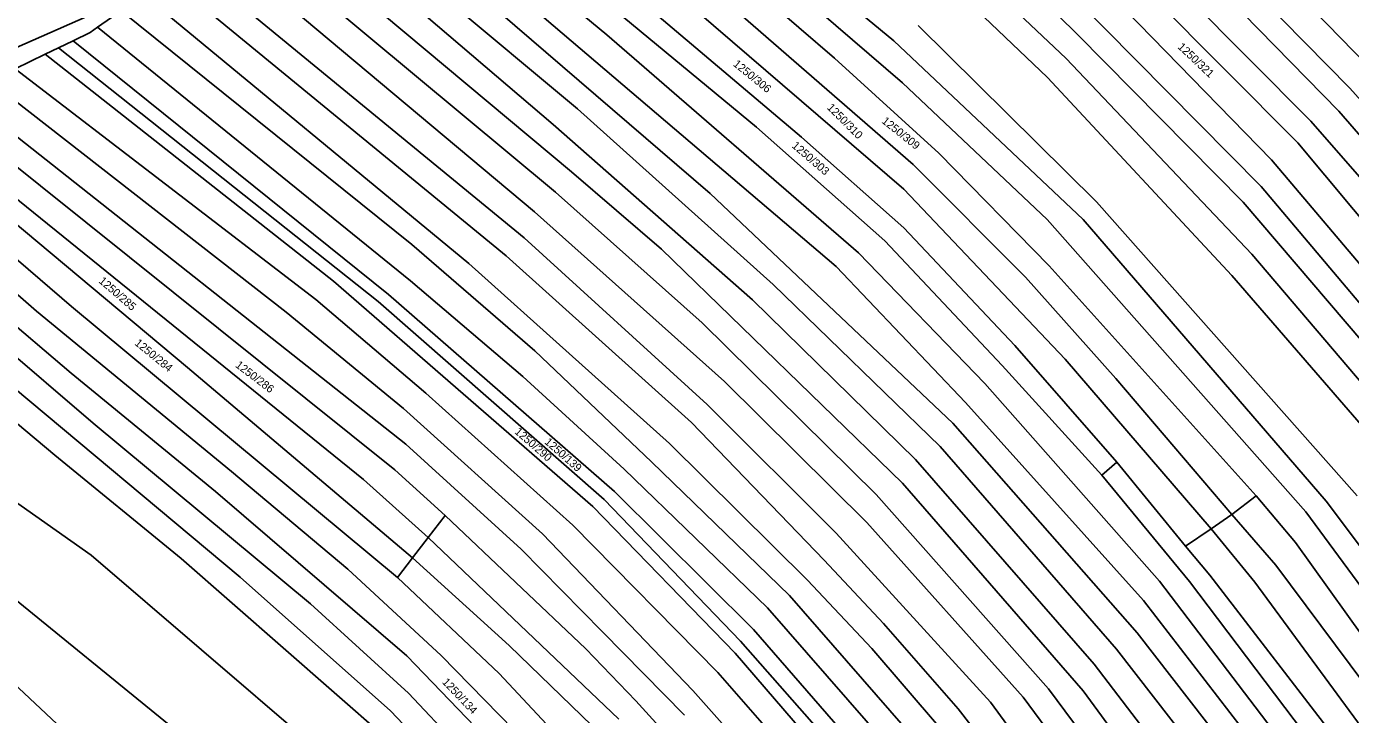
# Model space of a CAD drawing. Extents: x -580630 to -576196, y -1189024 to -1183567.
# Drawn here: x -576913.2 to -576631.9, y -1186750.3 to -1186604.1 of the extents above; entities that cross this region are included whole.
import ezdxf

# ---------------------------------------------------------------- set-up
doc = ezdxf.new("R2010")
doc.units = 0
for name, color, linetype in [('Vrstva 1', 7, 'Continuous'), ('Vrstva 18', 7, 'Continuous'), ('Vrstva 6', 7, 'Continuous')]:
    doc.layers.add(name, color=color, linetype=linetype)

msp = doc.modelspace()

# ---------------------------------------------------------------- linework, layer by layer
at = {"layer": 'Vrstva 1'}
for p, q in [((-576931.36, -1186615.62), (-576900.52, -1186602.06)), ((-576893.09, -1186600.76), (-576898.06, -1186604.25)), ((-576899.68, -1186605.39), (-576903.24, -1186607.11)), ((-576898.06, -1186604.25), (-576899.68, -1186605.39)), ((-576903.24, -1186607.11), (-576906.36, -1186608.61)), ((-576909.23, -1186609.99), (-576915.57, -1186613.05)), ((-576906.36, -1186608.61), (-576909.23, -1186609.99))]:
    msp.add_line(p, q, dxfattribs=at)
at = {"layer": 'Vrstva 6'}
for p, q in [((-576801.24, -1186552.1), (-576727.03, -1186616.09)), ((-576807.1, -1186554.24), (-576741.5, -1186610.82)), ((-576813.47, -1186556.3), (-576724.82, -1186633.39)), ((-576820.01, -1186558.42), (-576726.75, -1186638.67)), ((-576833.73, -1186562.84), (-576758.05, -1186625.51)), ((-576827.48, -1186560.82), (-576748.49, -1186627.58)), ((-576632, -1186617.22), (-576687.09, -1186561.1)), ((-576623.65, -1186617.16), (-576678.12, -1186561.03)), ((-576839.39, -1186564.67), (-576789.9, -1186605.84)), ((-576690.57, -1186564.52), (-576634.37, -1186622.11)), ((-576844.77, -1186566.78), (-576741.16, -1186655.08)), ((-576848.96, -1186569.78), (-576767.93, -1186639.61)), ((-576643.05, -1186628.83), (-576699.86, -1186571.73)), ((-576693.54, -1186570.55), (-576640.31, -1186624.19)), ((-576853.9, -1186573.32), (-576796.08, -1186621.59)), ((-576770.03, -1186573.05), (-576728.91, -1186607.11)), ((-576648.63, -1186632.41), (-576704.86, -1186574.72)), ((-576858.12, -1186576.34), (-576801.28, -1186624.95)), ((-576863.15, -1186579.94), (-576797.36, -1186634.97)), ((-576716.94, -1186578.86), (-576689.9, -1186605.81)), ((-576709.83, -1186578.38), (-576650.89, -1186638.09)), ((-576867.9, -1186583.34), (-576800.76, -1186639.27)), ((-576719.86, -1186584.76), (-576692.31, -1186610.86)), ((-576873, -1186586.67), (-576805.25, -1186643.49)), ((-576726.36, -1186586.21), (-576696.22, -1186614.91)), ((-576878.57, -1186590.59), (-576807.42, -1186648.99)), ((-576883.16, -1186593.78), (-576811.26, -1186652.8)), ((-576888.29, -1186597.39), (-576819.2, -1186654.49)), ((-576893.09, -1186600.76), (-576831.32, -1186650.42)), ((-576898.06, -1186604.25), (-576831.6, -1186658.17)), ((-576685.83, -1186641.33), (-576723.71, -1186603.9)), ((-576903.24, -1186607.11), (-576836.3, -1186661.07)), ((-576789.9, -1186605.84), (-576736.41, -1186652.19)), ((-576688.7, -1186645.12), (-576728.91, -1186607.11)), ((-576689.9, -1186605.81), (-576654.66, -1186641.41)), ((-576909.23, -1186609.99), (-576847.95, -1186658.2)), ((-576906.36, -1186608.61), (-576838.49, -1186662.5)), ((-576741.5, -1186610.82), (-576719.31, -1186630.98)), ((-576692.31, -1186610.86), (-576652.86, -1186652.46)), ((-576915.57, -1186613.05), (-576851.7, -1186662.09)), ((-576920.99, -1186615.66), (-576858.01, -1186664.82)), ((-576727.03, -1186616.09), (-576696.3, -1186645.08)), ((-576696.22, -1186614.91), (-576657.08, -1186657.02)), ((-576933.19, -1186619.53), (-576834.94, -1186698.32)), ((-576927.5, -1186617.79), (-576832.6, -1186692.85)), ((-576591.18, -1186663.28), (-576632, -1186617.22)), ((-576960.4, -1186621.79), (-576911.03, -1186664.6)), ((-576951.5, -1186622.52), (-576903.6, -1186663.58)), ((-576944.73, -1186621.58), (-576878.97, -1186676.53)), ((-576939.8, -1186620.87), (-576841.59, -1186700.37)), ((-576796.08, -1186621.59), (-576754.56, -1186658.91)), ((-576634.37, -1186622.11), (-576596.15, -1186666.18)), ((-576801.28, -1186624.95), (-576758.94, -1186662.21)), ((-576640.31, -1186624.19), (-576600.36, -1186670)), ((-576758.05, -1186625.51), (-576730.84, -1186649.67)), ((-576748.49, -1186627.58), (-576726.76, -1186646.88)), ((-576695.91, -1186654.95), (-576719.31, -1186630.98)), ((-576605.2, -1186674.29), (-576643.05, -1186628.83)), ((-576700.96, -1186657.36), (-576724.82, -1186633.39)), ((-576620.98, -1186665.2), (-576648.63, -1186632.41)), ((-576797.36, -1186634.97), (-576778.29, -1186651.44)), ((-576800.76, -1186639.27), (-576769.66, -1186667.04)), ((-576726.75, -1186638.67), (-576692.49, -1186674.81)), ((-576650.89, -1186638.09), (-576613.29, -1186682.63)), ((-576947.34, -1186640.62), (-576903.71, -1186677.74)), ((-576767.93, -1186639.61), (-576716.39, -1186688.38)), ((-576630.49, -1186703.86), (-576685.83, -1186641.33)), ((-576654.66, -1186641.41), (-576619.31, -1186682.84)), ((-576805.25, -1186643.49), (-576764.87, -1186679.55)), ((-576696.3, -1186645.08), (-576641.38, -1186707.27)), ((-576637.08, -1186704.98), (-576688.7, -1186645.12)), ((-576947.06, -1186647.26), (-576899.01, -1186688.38)), ((-576703.17, -1186671.87), (-576726.76, -1186646.88)), ((-576831.32, -1186650.42), (-576805.17, -1186673.04)), ((-576807.42, -1186648.99), (-576768.53, -1186684.44)), ((-576730.84, -1186649.67), (-576705.87, -1186676.15)), ((-576811.26, -1186652.8), (-576771.91, -1186688.26)), ((-576778.29, -1186651.44), (-576727.04, -1186701.12)), ((-576736.41, -1186652.19), (-576709.59, -1186679.97)), ((-576652.86, -1186652.46), (-576620.42, -1186690.62)), ((-576947.23, -1186654.79), (-576867.77, -1186721.12)), ((-576819.2, -1186654.49), (-576776.57, -1186692.7)), ((-576741.16, -1186655.08), (-576713.67, -1186683.97)), ((-576651.92, -1186703.82), (-576695.91, -1186654.95)), ((-576847.95, -1186658.2), (-576792.86, -1186706.14)), ((-576831.6, -1186658.17), (-576807.73, -1186678.47)), ((-576754.56, -1186658.91), (-576719.03, -1186693.32)), ((-576681.74, -1186678.91), (-576700.96, -1186657.36)), ((-576657.08, -1186657.02), (-576622.55, -1186696.97)), ((-576947.46, -1186661.41), (-576907.17, -1186695.2)), ((-576836.3, -1186661.07), (-576788.22, -1186702.91)), ((-576911.03, -1186664.6), (-576869.63, -1186698.66)), ((-576903.6, -1186663.58), (-576834.35, -1186721.19)), ((-576851.7, -1186662.09), (-576828.33, -1186682.04)), ((-576838.49, -1186662.5), (-576790.45, -1186704.61)), ((-576758.94, -1186662.21), (-576724.33, -1186696.09)), ((-576858.01, -1186664.82), (-576833.09, -1186685.29)), ((-576769.66, -1186667.04), (-576732.64, -1186703.54)), ((-576805.17, -1186673.04), (-576780.4, -1186696.61)), ((-576681.54, -1186696.68), (-576703.17, -1186671.87)), ((-576692.49, -1186674.81), (-576661.46, -1186710.82)), ((-576903.71, -1186677.74), (-576873.01, -1186702.89)), ((-576878.97, -1186676.53), (-576831.15, -1186717.03)), ((-576807.73, -1186678.47), (-576786.17, -1186698.19)), ((-576705.87, -1186676.15), (-576684.7, -1186699.47)), ((-576764.87, -1186679.55), (-576734.67, -1186709.48)), ((-576709.59, -1186679.97), (-576672.45, -1186721.96)), ((-576657.06, -1186707.8), (-576681.74, -1186678.91)), ((-576828.33, -1186682.04), (-576797.13, -1186710.04)), ((-576768.53, -1186684.44), (-576741.19, -1186711.8)), ((-576713.67, -1186683.97), (-576675.89, -1186726.07)), ((-576833.09, -1186685.29), (-576803.55, -1186711.88)), ((-576899.01, -1186688.38), (-576852.84, -1186726.82)), ((-576771.91, -1186688.26), (-576743.68, -1186717.5)), ((-576716.39, -1186688.38), (-576677.23, -1186732.97)), ((-576832.6, -1186692.85), (-576808.08, -1186715.19)), ((-576776.57, -1186692.7), (-576747.23, -1186721.76)), ((-576907.17, -1186695.2), (-576880.3, -1186717.13)), ((-576719.03, -1186693.32), (-576681.61, -1186736.43)), ((-576834.94, -1186698.32), (-576824.2, -1186708)), ((-576786.17, -1186698.19), (-576755.72, -1186727.66)), ((-576780.4, -1186696.61), (-576751.07, -1186724.99)), ((-576724.33, -1186696.09), (-576686.36, -1186739.65)), ((-576684.7, -1186699.47), (-576681.54, -1186696.68)), ((-576681.54, -1186696.68), (-576666.9, -1186714.55)), ((-576869.63, -1186698.66), (-576844.92, -1186719.45)), ((-576841.59, -1186700.37), (-576827.81, -1186712.69)), ((-576727.04, -1186701.12), (-576688.69, -1186745.25)), ((-576684.7, -1186699.47), (-576666.06, -1186722.05)), ((-576918.65, -1186702.92), (-576899.46, -1186716.42)), ((-576873.01, -1186702.89), (-576832.4, -1186737.82)), ((-576788.22, -1186702.91), (-576758.75, -1186732.27)), ((-576732.64, -1186703.54), (-576696.02, -1186744.83)), ((-576657.06, -1186707.8), (-576651.92, -1186703.82)), ((-576651.92, -1186703.82), (-576643.56, -1186713.76)), ((-576792.86, -1186706.14), (-576762.63, -1186737.29)), ((-576761.48, -1186734.72), (-576790.45, -1186704.61)), ((-576612.67, -1186737.47), (-576637.08, -1186704.98)), ((-576824.2, -1186708), (-576827.81, -1186712.69)), ((-576824.2, -1186708), (-576794.33, -1186736.35)), ((-576734.67, -1186709.48), (-576701.41, -1186746.62)), ((-576661.46, -1186710.82), (-576657.06, -1186707.8)), ((-576647.75, -1186718.6), (-576657.06, -1186707.8)), ((-576641.38, -1186707.27), (-576615.81, -1186741.99)), ((-576803.55, -1186711.88), (-576771.61, -1186745.21)), ((-576797.13, -1186710.04), (-576766.3, -1186741.38)), ((-576741.19, -1186711.8), (-576708.39, -1186747.72)), ((-576666.9, -1186714.55), (-576661.46, -1186710.82)), ((-576661.46, -1186710.82), (-576652.19, -1186722.22)), ((-576827.81, -1186712.69), (-576831.15, -1186717.03)), ((-576827.81, -1186712.69), (-576787.36, -1186751.28)), ((-576808.08, -1186715.19), (-576790.81, -1186732.72)), ((-576666.9, -1186714.55), (-576661.74, -1186720.73)), ((-576643.56, -1186713.76), (-576619.43, -1186747.49)), ((-576899.46, -1186716.42), (-576843.88, -1186764.12)), ((-576880.3, -1186717.13), (-576836.98, -1186755.16)), ((-576831.15, -1186717.03), (-576834.35, -1186721.19)), ((-576831.15, -1186717.03), (-576810.64, -1186735.67)), ((-576743.68, -1186717.5), (-576731.13, -1186730.94)), ((-576844.92, -1186719.45), (-576825.11, -1186737.78)), ((-576661.74, -1186720.73), (-576631.94, -1186759.47)), ((-576647.75, -1186718.6), (-576610.52, -1186768.55)), ((-576867.77, -1186721.12), (-576835.86, -1186749.53)), ((-576834.35, -1186721.19), (-576812.73, -1186741.62)), ((-576747.23, -1186721.76), (-576733.61, -1186736.28)), ((-576672.45, -1186721.96), (-576636.33, -1186769.44)), ((-576666.06, -1186722.05), (-576633.75, -1186764.79)), ((-576652.19, -1186722.22), (-576619.42, -1186766.8)), ((-576917.66, -1186724.16), (-576882.87, -1186752.54)), ((-576751.07, -1186724.99), (-576722.39, -1186757.87)), ((-576675.89, -1186726.07), (-576641.91, -1186770.11)), ((-576852.84, -1186726.82), (-576832.05, -1186745.81)), ((-576755.72, -1186727.66), (-576727.86, -1186759.52)), ((-576929.57, -1186730.9), (-576881.78, -1186775.62)), ((-576758.75, -1186732.27), (-576732.06, -1186762.85)), ((-576731.13, -1186730.94), (-576715.25, -1186749.11)), ((-576790.81, -1186732.72), (-576773.41, -1186750.46)), ((-576734.12, -1186765.81), (-576761.48, -1186734.72)), ((-576677.23, -1186732.97), (-576646.86, -1186772.02)), ((-576832.4, -1186737.82), (-576797.17, -1186774.35)), ((-576825.11, -1186737.78), (-576793.63, -1186769.93)), ((-576810.64, -1186735.67), (-576790.83, -1186754.88)), ((-576794.33, -1186736.35), (-576783.69, -1186747.38)), ((-576762.63, -1186737.29), (-576736.02, -1186768.07)), ((-576733.61, -1186736.28), (-576719.41, -1186752.77)), ((-576681.61, -1186736.43), (-576652.92, -1186773.31)), ((-576686.36, -1186739.65), (-576658.67, -1186775.72)), ((-576812.73, -1186741.62), (-576787.31, -1186768.73)), ((-576766.3, -1186741.38), (-576739.41, -1186772.11)), ((-576832.05, -1186745.81), (-576801.47, -1186777.9)), ((-576771.61, -1186745.21), (-576752.63, -1186766.57)), ((-576696.02, -1186744.83), (-576641.92, -1186817.73)), ((-576688.69, -1186745.25), (-576636.34, -1186816.34)), ((-576783.69, -1186747.38), (-576754.58, -1186779.46)), ((-576715.25, -1186749.11), (-576689.28, -1186782.4)), ((-576708.39, -1186747.72), (-576647.39, -1186830.49)), ((-576701.41, -1186746.62), (-576680.56, -1186774.73)), ((-576835.86, -1186749.53), (-576806.49, -1186780.35))]:
    msp.add_line(p, q, dxfattribs=at)

# ---------------------------------------------------------------- texts
at = {"layer": 'Vrstva 18'}
for s, rotation, p in [('1250/321', 316.55918, (-576668.712, -1186608.574)), ('1250/306', 320.79907, (-576763.176, -1186612.308)), ('1250/310', 315.01219, (-576743.233, -1186621.449)), ('1250/309', 321.31473, (-576731.616, -1186624.436)), ('1250/303', 319.30938, (-576750.711, -1186629.643)), ('1250/285', 319.0802, (-576897.956, -1186658.392)), ('1250/284', 320.74178, (-576890.342, -1186671.622)), ('1250/286', 322.63253, (-576868.942, -1186676.332)), ('1250/290', 318.73642, (-576809.61, -1186690.418)), ('1250/139', 318.56453, (-576803.248, -1186692.585)), ('1250/134', 313.5798, (-576824.984, -1186743.519))]:
    msp.add_text(s, height=1.7, rotation=rotation, dxfattribs=at).set_placement(p)

doc.saveas('drawing.dxf')
